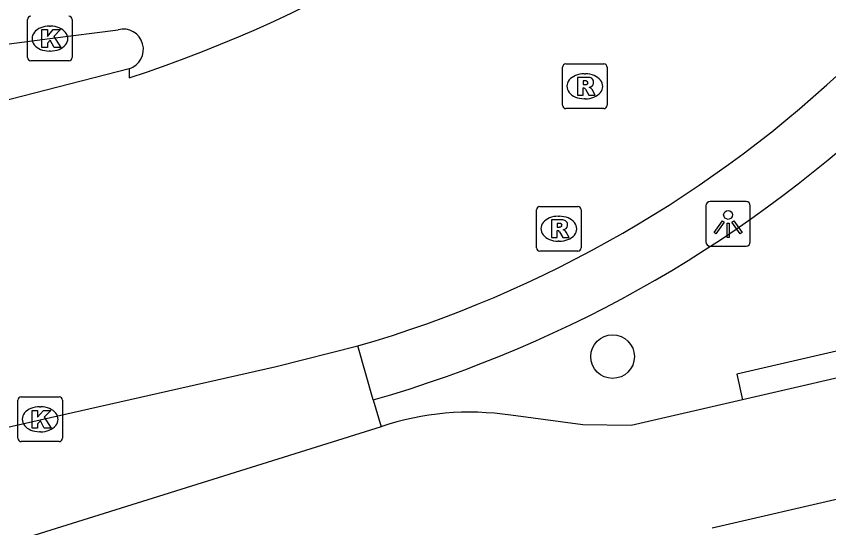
# Model space of a CAD drawing. Extents: x 156414 to 157775, y 382335 to 383765.
# Drawn here: x 156659.19 to 156677.38, y 382899.26 to 382910.72 of the extents above; entities that cross this region are included whole.
import ezdxf

# ---------------------------------------------------------------- set-up
doc = ezdxf.new("R2010")
doc.units = 0
for name, color, linetype in [('IMGEO_Berm_groen', 7, 'Continuous'), ('IMGEO_Boom', 7, 'Continuous'), ('IMGEO_Fietspad_gesloten', 7, 'Continuous'), ('IMGEO_Haag', 7, 'Continuous'), ('IMGEO_Kolk', 7, 'Continuous'), ('IMGEO_Lichtpunt', 7, 'Continuous'), ('IMGEO_OVBaan_gesloten', 7, 'Continuous'), ('IMGEO_Rijbaan_regionaal_gesloten', 7, 'Continuous'), ('IMGEO_Rioolput', 7, 'Continuous'), ('IMGEO_Verkeerseiland_open', 7, 'Continuous')]:
    doc.layers.add(name, color=color, linetype=linetype)

msp = doc.modelspace()

# ---------------------------------------------------------------- linework, layer by layer
at = {"layer": 'IMGEO_Berm_groen'}
msp.add_lwpolyline([(156667.183, 382902.123), (156667.356, 382901.52)], dxfattribs=at)
at = {"layer": 'IMGEO_Boom'}
msp.add_circle((156672.542, 382903.093), 0.489, dxfattribs=at)
at = {"layer": 'IMGEO_Fietspad_gesloten'}
for points in [[(156674.773, 382899.258), (156767.182, 382920.602), (156826.292, 382934.262), (156902.955, 382951.999), (156911.251, 382953.909)], [(156685.15, 382904.363), (156675.452, 382902.127)], [(156675.452, 382902.127), (156672.959, 382901.552), (156671.88, 382901.564), (156670.262, 382901.777)], [(156667.356, 382901.52), (156653.745, 382897.261)]]:
    msp.add_lwpolyline(points, dxfattribs=at)
msp.add_arc((156669.336, 382895.685), 6.162, 81.3605, 108.7474, dxfattribs=at)
at = {"layer": 'IMGEO_Haag'}
msp.add_lwpolyline([(156684.838, 382904.892), (156675.327, 382902.697), (156675.452, 382902.127)], dxfattribs=at)
at = {"layer": 'IMGEO_Kolk'}
for p, q in [((156659.439, 382909.791), (156659.439, 382910.643)), ((156660.44, 382910.643), (156660.44, 382909.791)), ((156659.927, 382910.497), (156659.952, 382910.497)), ((156659.95, 382909.937), (156659.925, 382909.937)), ((156660.366, 382909.717), (156659.514, 382909.717)), ((156659.221, 382901.262), (156659.221, 382902.114)), ((156659.296, 382902.188), (156660.148, 382902.188)), ((156660.222, 382902.114), (156660.222, 382901.262)), ((156659.709, 382901.968), (156659.734, 382901.968)), ((156659.732, 382901.408), (156659.707, 382901.408)), ((156660.148, 382901.188), (156659.296, 382901.188))]:
    msp.add_line(p, q, dxfattribs=at)
for points in [[(156659.439, 382909.791), (156659.439, 382910.643)], [(156660.44, 382910.643), (156660.44, 382909.791)], [(156659.76, 382910.417), (156659.883, 382910.417), (156659.883, 382910.266), (156660.013, 382910.417), (156660.177, 382910.417), (156660.031, 382910.266), (156660.184, 382910.017), (156660.032, 382910.017), (156659.947, 382910.181), (156659.883, 382910.114), (156659.883, 382910.017), (156659.76, 382910.017), (156659.76, 382910.417)], [(156660.366, 382909.717), (156659.514, 382909.717)], [(156659.221, 382901.262), (156659.221, 382902.114)], [(156659.296, 382902.188), (156660.148, 382902.188)], [(156660.222, 382902.114), (156660.222, 382901.262)], [(156659.542, 382901.888), (156659.665, 382901.888), (156659.665, 382901.737), (156659.795, 382901.888), (156659.959, 382901.888), (156659.813, 382901.737), (156659.966, 382901.488), (156659.814, 382901.488), (156659.729, 382901.652), (156659.665, 382901.585), (156659.665, 382901.488), (156659.542, 382901.488), (156659.542, 382901.888)], [(156660.148, 382901.188), (156659.296, 382901.188)]]:
    msp.add_lwpolyline(points, dxfattribs=at)
for centre, start, end in [((156659.516, 382910.641), 91.552, 178.448), ((156659.516, 382910.641), 91.552, 178.448), ((156660.364, 382910.641), 1.552, 88.448), ((156660.364, 382910.641), 1.552, 88.448), ((156659.516, 382909.793), 181.552, 268.448), ((156659.516, 382909.793), 181.552, 268.448), ((156660.364, 382909.793), 271.552, 358.448), ((156660.364, 382909.793), 271.552, 358.448), ((156659.298, 382902.112), 91.552, 178.448), ((156659.298, 382902.112), 91.552, 178.448), ((156660.146, 382902.112), 1.552, 88.448), ((156660.146, 382902.112), 1.552, 88.448), ((156659.298, 382901.264), 181.552, 268.448), ((156659.298, 382901.264), 181.552, 268.448), ((156660.146, 382901.264), 271.552, 358.448), ((156660.146, 382901.264), 271.552, 358.448)]:
    msp.add_arc(centre, 0.0765, start, end, dxfattribs=at)
for centre, major_axis, ratio, start_param, end_param in [((156659.926, 382910.217), (-0.387, 0.002), 0.722429, 4.712389, 7.853982), ((156659.951, 382910.217), (-0.39, 0.002), 0.717154, 1.570796, 4.712389), ((156659.708, 382901.688), (-0.387, 0.002), 0.722429, 4.712389, 7.853982), ((156659.733, 382901.688), (-0.39, 0.002), 0.717154, 1.570796, 4.712389)]:
    msp.add_ellipse(centre, major_axis=major_axis, ratio=ratio, start_param=start_param, end_param=end_param, dxfattribs=at)
at = {"layer": 'IMGEO_Lichtpunt'}
for p, q in [((156674.631, 382906.469), (156674.631, 382905.662)), ((156674.631, 382906.469), (156674.631, 382905.662)), ((156675.533, 382906.564), (156674.725, 382906.564)), ((156675.533, 382906.564), (156674.725, 382906.564)), ((156675.627, 382905.662), (156675.627, 382906.469)), ((156675.627, 382905.662), (156675.627, 382906.469)), ((156674.725, 382905.568), (156675.533, 382905.568)), ((156674.725, 382905.568), (156675.533, 382905.568))]:
    msp.add_line(p, q, dxfattribs=at)
for points in [[(156675.005, 382906.133), (156675.044, 382906.105), (156674.856, 382905.843), (156674.818, 382905.87), (156675.005, 382906.133)], [(156675.217, 382906.105), (156675.255, 382906.132), (156675.442, 382905.87), (156675.403, 382905.842), (156675.217, 382906.105)], [(156675.107, 382906.085), (156675.154, 382906.085), (156675.154, 382905.763), (156675.107, 382905.763), (156675.107, 382906.085)]]:
    msp.add_lwpolyline(points, dxfattribs=at)
msp.add_circle((156675.13, 382906.267), 0.0994, dxfattribs=at)
for centre, start, end in [((156674.725, 382906.469), 90, 180), ((156674.725, 382906.469), 90, 180), ((156675.533, 382906.469), 0, 90), ((156675.533, 382906.469), 0, 90), ((156674.725, 382905.662), 180, 270), ((156674.725, 382905.662), 180, 270), ((156675.533, 382905.662), 270, 0), ((156675.533, 382905.662), 270, 360)]:
    msp.add_arc(centre, 0.0946, start, end, dxfattribs=at)
at = {"layer": 'IMGEO_OVBaan_gesloten'}
for points in [[(156661.714, 382909.542), (156657.993, 382908.583), (156651.218, 382906.948)], [(156661.714, 382909.542), (156661.713, 382909.338)], [(156652.941, 382900.144), (156665.009, 382902.868), (156666.837, 382903.33)]]:
    msp.add_lwpolyline(points, dxfattribs=at)
for centre, radius, start, end in [((156652.592, 382937.393), 29.501, 288.0096, 315.0793), ((156659.324, 382929.187), 26.926, 286.2025, 313.731)]:
    msp.add_arc(centre, radius, start, end, dxfattribs=at)
at = {"layer": 'IMGEO_Rijbaan_regionaal_gesloten'}
msp.add_lwpolyline([(156650.726, 382909.006), (156659.939, 382910.218), (156661.467, 382910.416)], dxfattribs=at)
msp.add_arc((156661.58, 382909.976), 0.454, 287.1576, 104.4039, dxfattribs=at)
at = {"layer": 'IMGEO_Rioolput'}
for p, q in [((156671.42, 382908.722), (156671.42, 382909.574)), ((156671.495, 382909.648), (156672.347, 382909.648)), ((156672.421, 382909.574), (156672.421, 382908.722)), ((156671.908, 382909.428), (156671.933, 382909.428)), ((156671.931, 382908.868), (156671.906, 382908.868)), ((156672.347, 382908.648), (156671.495, 382908.648)), ((156670.912, 382906.457), (156671.764, 382906.457)), ((156670.837, 382905.531), (156670.837, 382906.383)), ((156671.838, 382906.383), (156671.838, 382905.531)), ((156671.325, 382906.237), (156671.35, 382906.237)), ((156671.348, 382905.677), (156671.323, 382905.677)), ((156671.764, 382905.457), (156670.912, 382905.457))]:
    msp.add_line(p, q, dxfattribs=at)
for points in [[(156671.42, 382908.722), (156671.42, 382909.574)], [(156671.495, 382909.648), (156672.347, 382909.648)], [(156672.421, 382909.574), (156672.421, 382908.722)], [(156672.009, 382909.346), (156671.757, 382909.348), (156671.757, 382908.948)], [(156671.935, 382909.267), (156671.881, 382909.267), (156671.881, 382909.186)], [(156671.881, 382909.186), (156671.933, 382909.186)], [(156671.757, 382908.948), (156671.881, 382908.948), (156671.881, 382909.11), (156671.892, 382909.11)], [(156671.939, 382909.081), (156672.01, 382908.948), (156672.15, 382908.948), (156672.085, 382909.074)], [(156672.347, 382908.648), (156671.495, 382908.648)], [(156670.912, 382906.457), (156671.764, 382906.457)], [(156670.837, 382905.531), (156670.837, 382906.383)], [(156671.838, 382906.383), (156671.838, 382905.531)], [(156671.426, 382906.155), (156671.174, 382906.157), (156671.174, 382905.757)], [(156671.174, 382905.757), (156671.298, 382905.757), (156671.298, 382905.919), (156671.309, 382905.919)], [(156671.352, 382906.076), (156671.298, 382906.076), (156671.298, 382905.995)], [(156671.298, 382905.995), (156671.35, 382905.995)], [(156671.356, 382905.89), (156671.427, 382905.757), (156671.567, 382905.757), (156671.502, 382905.883)], [(156671.764, 382905.457), (156670.912, 382905.457)]]:
    msp.add_lwpolyline(points, dxfattribs=at)
for centre, radius, start, end in [((156671.497, 382909.572), 0.0765, 91.552, 178.448), ((156671.497, 382909.572), 0.0765, 91.552, 178.448), ((156672.345, 382909.572), 0.0765, 1.552, 88.448), ((156672.345, 382909.572), 0.0765, 1.552, 88.448), ((156671.917, 382909.375), 0.19, 274.7715, 282.9687), ((156671.941, 382909.171), 0.0964, 77.0061, 93.1865), ((156671.955, 382909.228), 0.0378, 276.6634, 79.6772), ((156672.008, 382909.236), 0.109, 350.3612, 89.416), ((156672.006, 382909.236), 0.112, 277.5842, 350.9817), ((156671.891, 382909.057), 0.0533, 26.0293, 88.6989), ((156671.99, 382909.021), 0.108, 29.5134, 73.7905), ((156671.497, 382908.724), 0.0765, 181.552, 268.448), ((156671.497, 382908.724), 0.0765, 181.552, 268.448), ((156672.345, 382908.724), 0.0765, 271.552, 358.448), ((156672.345, 382908.724), 0.0765, 271.552, 358.448), ((156670.914, 382906.381), 0.0765, 91.552, 178.448), ((156670.914, 382906.381), 0.0765, 91.552, 178.448), ((156671.762, 382906.381), 0.0765, 1.552, 88.448), ((156671.762, 382906.381), 0.0765, 1.552, 88.448), ((156671.425, 382906.045), 0.109, 350.3612, 89.416), ((156671.308, 382905.866), 0.0533, 26.0293, 88.6989), ((156671.334, 382906.184), 0.19, 274.7715, 282.9687), ((156671.358, 382905.98), 0.0964, 77.0061, 93.1865), ((156671.372, 382906.037), 0.0378, 276.6634, 79.6772), ((156671.423, 382906.045), 0.112, 277.5842, 350.9817), ((156671.407, 382905.83), 0.108, 29.5134, 73.7905), ((156670.914, 382905.533), 0.0765, 181.552, 268.448), ((156670.914, 382905.533), 0.0765, 181.552, 268.448), ((156671.762, 382905.533), 0.0765, 271.552, 358.448), ((156671.762, 382905.533), 0.0765, 271.552, 358.448)]:
    msp.add_arc(centre, radius, start, end, dxfattribs=at)
for centre, major_axis, ratio, start_param, end_param in [((156671.907, 382909.148), (-0.387, 0.002), 0.722429, 4.712389, 7.853982), ((156671.932, 382909.148), (-0.39, 0.002), 0.717154, 1.570796, 4.712389), ((156671.324, 382905.957), (-0.387, 0.002), 0.722429, 4.712389, 7.853982), ((156671.349, 382905.957), (-0.39, 0.002), 0.717154, 1.570796, 4.712389)]:
    msp.add_ellipse(centre, major_axis=major_axis, ratio=ratio, start_param=start_param, end_param=end_param, dxfattribs=at)
at = {"layer": 'IMGEO_Verkeerseiland_open'}
msp.add_lwpolyline([(156667.183, 382902.123), (156666.837, 382903.33)], dxfattribs=at)
msp.add_arc((156659.397, 382929.213), 28.187, 286.0352, 313.9993, dxfattribs=at)

doc.saveas('drawing.dxf')
